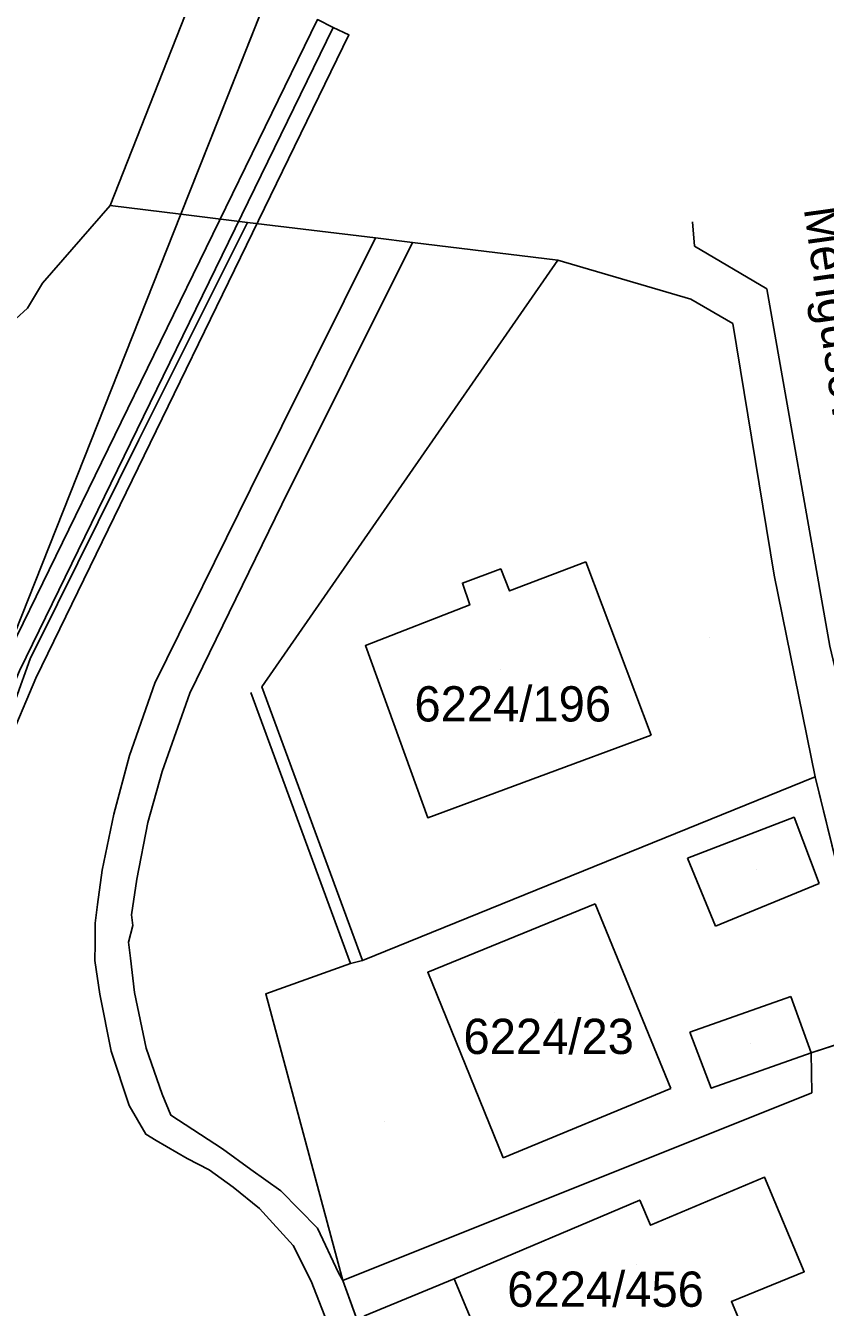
# Model space of a CAD drawing. Extents: x -266199 to -261993, y -1239047 to -1235108.
# Drawn here: x -263985.6 to -263940.3, y -1235963.6 to -1235890.9 of the extents above; entities that cross this region are included whole.
import ezdxf

# ---------------------------------------------------------------- set-up
doc = ezdxf.new("R2010")
doc.units = 0
for name, color, linetype in [('body_kn', 7, 'Continuous'), ('kladpar_druhypozemkov', 7, 'Continuous'), ('kladpar_hranice', 7, 'Continuous'), ('kladpar_parcelnecisla', 7, 'Continuous'), ('kladpar_plochy', 7, 'Continuous'), ('popisy', 7, 'Continuous'), ('tarchy_linie', 7, 'Continuous'), ('zappar_hrandruhpozemk', 7, 'Continuous')]:
    doc.layers.add(name, color=color, linetype=linetype)

msp = doc.modelspace()

# ---------------------------------------------------------------- linework, layer by layer
at = {"layer": 'body_kn'}
for p, q in [((-263968.2, -1235890.95), (-263968.2, -1235890.95)), ((-263967.3, -1235891.38), (-263967.3, -1235891.38)), ((-263980.84, -1235901.06), (-263980.84, -1235901.06)), ((-263980.84, -1235901.06), (-263980.84, -1235901.06)), ((-263976.83, -1235901.55), (-263976.83, -1235901.55)), ((-263976.83, -1235901.55), (-263976.83, -1235901.55)), ((-263973.05, -1235902.01), (-263973.05, -1235902.01)), ((-263973.05, -1235902.01), (-263973.05, -1235902.01)), ((-263947.81, -1235901.98), (-263947.81, -1235901.98)), ((-263965.79, -1235902.89), (-263965.79, -1235902.89)), ((-263965.79, -1235902.89), (-263965.79, -1235902.89)), ((-263963.69, -1235903.15), (-263963.69, -1235903.15)), ((-263963.69, -1235903.15), (-263963.69, -1235903.15)), ((-263947.69, -1235903.35), (-263947.69, -1235903.35)), ((-263955.45, -1235904.15), (-263955.45, -1235904.15)), ((-263955.45, -1235904.15), (-263955.45, -1235904.15)), ((-263984.68, -1235905.46), (-263984.68, -1235905.46)), ((-263943.6, -1235905.78), (-263943.6, -1235905.78)), ((-263985.53, -1235906.88), (-263985.53, -1235906.88)), ((-263947.9, -1235906.36), (-263947.9, -1235906.36)), ((-263945.53, -1235907.75), (-263945.53, -1235907.75)), ((-263979.22, -1235914.35), (-263979.22, -1235914.35)), ((-263972.89, -1235917.15), (-263972.89, -1235917.15)), ((-263971.11, -1235918.02), (-263971.11, -1235918.02)), ((-263953.86, -1235921.26), (-263953.86, -1235921.26)), ((-263958.69, -1235921.67), (-263958.69, -1235921.67)), ((-263943.18, -1235922.02), (-263943.18, -1235922.02)), ((-263960.86, -1235922.47), (-263960.86, -1235922.47)), ((-263958.2, -1235922.91), (-263958.2, -1235922.91)), ((-263983.84, -1235923.64), (-263983.84, -1235923.64)), ((-263960.45, -1235923.71), (-263960.45, -1235923.71)), ((-263966.37, -1235926.01), (-263966.37, -1235926.01)), ((-263985.39, -1235926.77), (-263985.39, -1235926.77)), ((-263985.07, -1235927.86), (-263985.07, -1235927.86)), ((-263978.32, -1235928.14), (-263978.32, -1235928.14)), ((-263976.32, -1235928.71), (-263976.32, -1235928.71)), ((-263972.87, -1235928.67), (-263972.87, -1235928.67)), ((-263972.24, -1235928.36), (-263972.24, -1235928.36)), ((-263950.15, -1235931.09), (-263950.15, -1235931.09)), ((-263950.15, -1235931.09), (-263950.15, -1235931.09)), ((-263979.75, -1235932.24), (-263979.75, -1235932.24)), ((-263977.89, -1235933.16), (-263977.89, -1235933.16)), ((-263940.86, -1235933.45), (-263940.86, -1235933.45)), ((-263940.86, -1235933.45), (-263940.86, -1235933.45)), ((-263980.63, -1235935.58), (-263980.63, -1235935.58)), ((-263962.83, -1235935.78), (-263962.83, -1235935.78)), ((-263942.05, -1235935.75), (-263942.05, -1235935.75)), ((-263978.71, -1235936.04), (-263978.71, -1235936.04)), ((-263948.09, -1235938.07), (-263948.09, -1235938.07)), ((-263948.09, -1235938.07), (-263948.09, -1235938.07)), ((-263981.3, -1235938.75), (-263981.3, -1235938.75)), ((-263979.34, -1235939.27), (-263979.34, -1235939.27)), ((-263940.63, -1235939.5), (-263940.63, -1235939.5)), ((-263981.56, -1235940.7), (-263981.56, -1235940.7)), ((-263953.34, -1235940.67), (-263953.34, -1235940.67)), ((-263953.34, -1235940.67), (-263953.34, -1235940.67)), ((-263981.69, -1235941.76), (-263981.69, -1235941.76)), ((-263979.64, -1235941.29), (-263979.64, -1235941.29)), ((-263979.56, -1235941.9), (-263979.56, -1235941.9)), ((-263946.51, -1235941.92), (-263946.51, -1235941.92)), ((-263981.69, -1235942.94), (-263981.69, -1235942.94)), ((-263979.8, -1235942.83), (-263979.8, -1235942.83)), ((-263981.72, -1235943.87), (-263981.72, -1235943.87)), ((-263979.69, -1235943.74), (-263979.69, -1235943.74)), ((-263966.53, -1235943.87), (-263966.53, -1235943.87)), ((-263966.53, -1235943.87), (-263966.53, -1235943.87)), ((-263967.21, -1235944.04), (-263967.21, -1235944.04)), ((-263967.21, -1235944.04), (-263967.21, -1235944.04)), ((-263962.83, -1235944.54), (-263962.83, -1235944.54)), ((-263981.43, -1235945.79), (-263981.43, -1235945.79)), ((-263979.46, -1235945.69), (-263979.46, -1235945.69)), ((-263972.02, -1235945.77), (-263972.02, -1235945.77)), ((-263972.02, -1235945.77), (-263972.02, -1235945.77)), ((-263942.23, -1235945.92), (-263942.23, -1235945.92)), ((-263947.96, -1235947.95), (-263947.96, -1235947.95)), ((-263980.79, -1235949.02), (-263980.79, -1235949.02)), ((-263978.81, -1235948.84), (-263978.81, -1235948.84)), ((-263941.08, -1235949.11), (-263941.08, -1235949.11)), ((-263941.08, -1235949.11), (-263941.08, -1235949.11)), ((-263949.04, -1235951.13), (-263949.04, -1235951.13)), ((-263946.75, -1235951.12), (-263946.75, -1235951.12)), ((-263977.89, -1235951.45), (-263977.89, -1235951.45)), ((-263941.05, -1235951.38), (-263941.05, -1235951.38)), ((-263979.77, -1235952.11), (-263979.77, -1235952.11)), ((-263977.41, -1235952.65), (-263977.41, -1235952.65)), ((-263978.82, -1235953.73), (-263978.82, -1235953.73)), ((-263978.24, -1235954.08), (-263978.24, -1235954.08)), ((-263974.47, -1235954.56), (-263974.47, -1235954.56)), ((-263976.47, -1235955.1), (-263976.47, -1235955.1)), ((-263958.55, -1235955.06), (-263958.55, -1235955.06)), ((-263975.23, -1235955.75), (-263975.23, -1235955.75)), ((-263972.87, -1235955.74), (-263972.87, -1235955.74)), ((-263943.73, -1235956.16), (-263943.73, -1235956.16)), ((-263973.86, -1235956.73), (-263973.86, -1235956.73)), ((-263971.17, -1235956.94), (-263971.17, -1235956.94)), ((-263950.8, -1235957.47), (-263950.8, -1235957.47)), ((-263972.37, -1235957.95), (-263972.37, -1235957.95)), ((-263969.08, -1235959.05), (-263969.08, -1235959.05)), ((-263950.19, -1235958.89), (-263950.19, -1235958.89)), ((-263970.47, -1235960.04), (-263970.47, -1235960.04)), ((-263969.44, -1235962.06), (-263969.44, -1235962.06)), ((-263967.9, -1235961.6), (-263967.9, -1235961.6)), ((-263967.64, -1235962.02), (-263967.64, -1235962.02)), ((-263967.64, -1235962.02), (-263967.64, -1235962.02)), ((-263961.34, -1235961.93), (-263961.34, -1235961.93)), ((-263941.47, -1235961.53), (-263941.47, -1235961.53)), ((-263945.6, -1235963.22), (-263945.6, -1235963.22))]:
    msp.add_line(p, q, dxfattribs=at)
at = {"layer": 'kladpar_druhypozemkov'}
for p, q in [((-263946.84, -1235925.55), (-263946.84, -1235925.55)), ((-263958.72, -1235927.37), (-263958.72, -1235927.37)), ((-263944.16, -1235938.72), (-263944.16, -1235938.72)), ((-263955.65, -1235946.8), (-263955.65, -1235946.8)), ((-263944.5, -1235948.6), (-263944.5, -1235948.6)), ((-263965.28, -1235953.03), (-263965.28, -1235953.03)), ((-263950.98, -1235961.1), (-263950.98, -1235961.1))]:
    msp.add_line(p, q, dxfattribs=at)
at = {"layer": 'kladpar_hranice'}
for p, q in [((-263966.53, -1235943.87), (-263940.86, -1235933.45)), ((-263967.21, -1235944.04), (-263966.53, -1235943.87)), ((-263972.02, -1235945.77), (-263967.21, -1235944.04)), ((-263967.64, -1235962.02), (-263972.02, -1235945.77))]:
    msp.add_line(p, q, dxfattribs=at)
for points in [[(-263967.09, -1235866.15), (-263961.68, -1235863.33), (-263976.83, -1235901.55), (-263987.05, -1235927.32), (-263994.6, -1235930.59), (-264003.48, -1235912.06)], [(-263976.83, -1235901.55), (-263961.68, -1235863.33), (-263967.09, -1235866.15)], [(-264003.48, -1235912.06), (-264003.25, -1235911.94), (-264001.76, -1235914.93), (-263999.06, -1235914.35), (-263987.53, -1235908.7), (-263985.53, -1235906.88), (-263984.68, -1235905.46), (-263980.84, -1235901.06), (-263967.09, -1235866.15)], [(-263967.09, -1235866.15), (-263980.84, -1235901.06), (-263984.68, -1235905.46), (-263985.53, -1235906.88), (-263987.53, -1235908.7), (-263999.06, -1235914.35), (-264001.76, -1235914.93), (-264003.25, -1235911.94)], [(-264003.48, -1235912.06), (-263994.6, -1235930.59), (-263987.05, -1235927.32), (-263976.83, -1235901.55)], [(-263932, -1235968.58), (-263935.45, -1235956.55), (-263937.31, -1235947.89), (-263940.86, -1235933.45), (-263943.18, -1235922.02), (-263945.53, -1235907.75), (-263947.9, -1235906.36), (-263955.45, -1235904.15), (-263963.69, -1235903.15), (-263965.79, -1235902.89), (-263973.05, -1235902.01), (-263976.83, -1235901.55)], [(-263976.83, -1235901.55), (-263973.05, -1235902.01), (-263965.79, -1235902.89), (-263963.69, -1235903.15), (-263955.45, -1235904.15), (-263972.24, -1235928.36), (-263966.53, -1235943.87)], [(-263955.45, -1235904.15), (-263947.9, -1235906.36), (-263945.53, -1235907.75), (-263943.18, -1235922.02), (-263940.86, -1235933.45), (-263966.53, -1235943.87), (-263972.24, -1235928.36), (-263955.45, -1235904.15)], [(-263940.86, -1235933.45), (-263937.31, -1235947.89), (-263941.08, -1235949.11), (-263941.05, -1235951.38), (-263967.64, -1235962.02)], [(-263966.53, -1235943.87), (-263967.21, -1235944.04), (-263972.02, -1235945.77), (-263967.64, -1235962.02)], [(-263937.31, -1235947.89), (-263935.45, -1235956.55), (-263932, -1235968.58), (-263932.72, -1235968.76), (-263961.65, -1235978.64), (-263967.64, -1235962.02)], [(-263967.64, -1235962.02), (-263941.05, -1235951.38), (-263941.08, -1235949.11), (-263937.31, -1235947.89)], [(-263958.43, -1235969.08), (-263959.08, -1235967.32), (-263964.22, -1235969.43), (-263966.42, -1235964.03), (-263961.34, -1235961.93), (-263950.8, -1235957.47), (-263950.19, -1235958.89), (-263943.73, -1235956.16), (-263941.47, -1235961.53), (-263945.6, -1235963.22), (-263943.82, -1235967.47), (-263952.91, -1235971.25), (-263958.43, -1235969.08)], [(-263966.42, -1235964.03), (-263964.22, -1235969.43), (-263959.08, -1235967.32), (-263958.43, -1235969.08), (-263952.91, -1235971.25), (-263943.82, -1235967.47), (-263945.6, -1235963.22), (-263941.47, -1235961.53), (-263943.73, -1235956.16), (-263950.19, -1235958.89), (-263950.8, -1235957.47), (-263961.34, -1235961.93), (-263966.42, -1235964.03)], [(-263967.64, -1235962.02), (-263961.65, -1235978.64), (-263958, -1235993.19), (-263957.56, -1235994.94), (-263957.27, -1235996.1), (-263954.18, -1236011.08), (-263951.5, -1236027.74), (-263949.02, -1236045.48), (-263947.44, -1236063.25), (-263945.93, -1236081.29), (-263944.98, -1236099.21), (-263944.22, -1236117.2), (-263943.46, -1236135.24), (-263942.94, -1236150.22), (-263942.42, -1236165.25), (-263941.74, -1236180.26), (-263941.12, -1236196.31)]]:
    msp.add_lwpolyline(points, dxfattribs=at)
at = {"layer": 'kladpar_plochy'}
for p, q in [((-263976.83, -1235901.55), (-263961.68, -1235863.33)), ((-263973.05, -1235902.01), (-263976.83, -1235901.55)), ((-263965.79, -1235902.89), (-263973.05, -1235902.01)), ((-263963.69, -1235903.15), (-263965.79, -1235902.89)), ((-263955.45, -1235904.15), (-263963.69, -1235903.15)), ((-263947.9, -1235906.36), (-263955.45, -1235904.15)), ((-263945.53, -1235907.75), (-263947.9, -1235906.36)), ((-263943.18, -1235922.02), (-263945.53, -1235907.75)), ((-263940.86, -1235933.45), (-263943.18, -1235922.02)), ((-263937.31, -1235947.89), (-263940.86, -1235933.45)), ((-263941.08, -1235949.11), (-263937.31, -1235947.89)), ((-263941.05, -1235951.38), (-263941.08, -1235949.11)), ((-263967.64, -1235962.02), (-263941.05, -1235951.38)), ((-263943.73, -1235956.16), (-263950.19, -1235958.89)), ((-263941.47, -1235961.53), (-263943.73, -1235956.16)), ((-263950.8, -1235957.47), (-263961.34, -1235961.93)), ((-263950.19, -1235958.89), (-263950.8, -1235957.47)), ((-263961.65, -1235978.64), (-263967.64, -1235962.02)), ((-263961.34, -1235961.93), (-263966.42, -1235964.03)), ((-263945.6, -1235963.22), (-263941.47, -1235961.53)), ((-263943.82, -1235967.47), (-263945.6, -1235963.22))]:
    msp.add_line(p, q, dxfattribs=at)
for points in [[(-264003.48, -1235912.06), (-264003.25, -1235911.94), (-264001.76, -1235914.93), (-263999.06, -1235914.35), (-263987.53, -1235908.7), (-263985.53, -1235906.88), (-263984.68, -1235905.46), (-263980.84, -1235901.06), (-263967.09, -1235866.15), (-263961.68, -1235863.33), (-263976.83, -1235901.55), (-263987.05, -1235927.32), (-263994.6, -1235930.59)], [(-264003.25, -1235911.94), (-263996.74, -1235908.75), (-264002.2, -1235897.83), (-264007.55, -1235887.24), (-263997.85, -1235882.18), (-263967.09, -1235866.15), (-263980.84, -1235901.06), (-263984.68, -1235905.46), (-263985.53, -1235906.88), (-263987.53, -1235908.7), (-263999.06, -1235914.35), (-264001.76, -1235914.93)], [(-263955.45, -1235904.15), (-263947.9, -1235906.36), (-263945.53, -1235907.75), (-263943.18, -1235922.02), (-263940.86, -1235933.45), (-263966.53, -1235943.87), (-263972.24, -1235928.36)], [(-263940.86, -1235933.45), (-263937.31, -1235947.89), (-263941.08, -1235949.11), (-263941.05, -1235951.38), (-263967.64, -1235962.02), (-263972.02, -1235945.77), (-263967.21, -1235944.04), (-263966.53, -1235943.87)], [(-263958.43, -1235969.08), (-263959.08, -1235967.32), (-263964.22, -1235969.43), (-263966.42, -1235964.03), (-263961.34, -1235961.93), (-263950.8, -1235957.47), (-263950.19, -1235958.89), (-263943.73, -1235956.16), (-263941.47, -1235961.53), (-263945.6, -1235963.22), (-263943.82, -1235967.47), (-263952.91, -1235971.25)]]:
    msp.add_lwpolyline(points, close=True, dxfattribs=at)
msp.add_lwpolyline([(-263989.54, -1235968.11), (-263993, -1235942.71), (-263999.56, -1235924.14), (-264003.88, -1235912.26), (-264003.48, -1235912.06), (-263994.6, -1235930.59), (-263987.05, -1235927.32), (-263976.83, -1235901.55), (-263973.05, -1235902.01), (-263965.79, -1235902.89), (-263963.69, -1235903.15), (-263955.45, -1235904.15), (-263972.24, -1235928.36), (-263966.53, -1235943.87), (-263967.21, -1235944.04), (-263972.02, -1235945.77), (-263967.64, -1235962.02), (-263961.65, -1235978.64)], dxfattribs=at)
at = {"layer": 'tarchy_linie'}
for points in [[(-264001.22, -1235916.78), (-263997.66, -1235924.21), (-263992.36, -1235937.45), (-263991.95, -1235937.81), (-263991.42, -1235937.73), (-263986.9, -1235927.03), (-263969.09, -1235890.51), (-263968.2, -1235890.95), (-263967.3, -1235891.38), (-263985.07, -1235927.86), (-263990.01, -1235939.54), (-263992.58, -1235939.92), (-263994.04, -1235938.64), (-263997.44, -1235930.13), (-263999.56, -1235924.14), (-264002.1, -1235917.15), (-264001.62, -1235916.97), (-264001.22, -1235916.78)], [(-264001.62, -1235916.97), (-263993.2, -1235938.05), (-263992.27, -1235938.87), (-263990.72, -1235938.64), (-263985.99, -1235927.45), (-263968.2, -1235890.95)], [(-263947.81, -1235901.98), (-263947.69, -1235903.35), (-263943.6, -1235905.78), (-263940.03, -1235926.05), (-263933.41, -1235953.88), (-263921.52, -1235995.74), (-263913.18, -1236027.02), (-263907.3, -1236058.84), (-263905.11, -1236095.12), (-263903.91, -1236139.53), (-263902.79, -1236171.66), (-263901.68, -1236205.85), (-263901.52, -1236222.46), (-263904.11, -1236228.02), (-263904.85, -1236229.61), (-263905.45, -1236229.43), (-263905.74, -1236230.7)]]:
    msp.add_lwpolyline(points, dxfattribs=at)
at = {"layer": 'zappar_hrandruhpozemk'}
for p, q in [((-263980.84, -1235901.06), (-263976.83, -1235901.55)), ((-263973.05, -1235902.01), (-263979.22, -1235914.35)), ((-263965.79, -1235902.89), (-263972.89, -1235917.15)), ((-263979.22, -1235914.35), (-263983.84, -1235923.64)), ((-263972.89, -1235917.15), (-263978.32, -1235928.14)), ((-263953.86, -1235921.26), (-263950.15, -1235931.09)), ((-263976.32, -1235928.71), (-263977.89, -1235933.16)), ((-263972.87, -1235928.67), (-263967.21, -1235944.04)), ((-263946.51, -1235941.92), (-263948.09, -1235938.07)), ((-263940.63, -1235939.5), (-263946.51, -1235941.92)), ((-263953.34, -1235940.67), (-263949.04, -1235951.13)), ((-263947.96, -1235947.95), (-263942.23, -1235945.92)), ((-263942.23, -1235945.92), (-263941.08, -1235949.11)), ((-263949.04, -1235951.13), (-263958.55, -1235955.06))]:
    msp.add_line(p, q, dxfattribs=at)
for points in [[(-263963.69, -1235903.15), (-263971.11, -1235918.02), (-263976.32, -1235928.71)], [(-263950.15, -1235931.09), (-263962.83, -1235935.78), (-263966.37, -1235926.01), (-263960.45, -1235923.71), (-263960.86, -1235922.47), (-263958.69, -1235921.67), (-263958.2, -1235922.91), (-263953.86, -1235921.26)], [(-263983.84, -1235923.64), (-263985.39, -1235926.77), (-263987.01, -1235931.31), (-263987.98, -1235935.23), (-263988.74, -1235938.14), (-263989.22, -1235939.6), (-263990.81, -1235940.38), (-263992.02, -1235940.57), (-263993.36, -1235939.96), (-263994.28, -1235938.6), (-263995.11, -1235935.97), (-263996.11, -1235932.85)], [(-263978.32, -1235928.14), (-263979.75, -1235932.24), (-263980.63, -1235935.58), (-263981.3, -1235938.75), (-263981.56, -1235940.7), (-263981.69, -1235941.76), (-263981.69, -1235942.94), (-263981.72, -1235943.87), (-263981.43, -1235945.79), (-263980.79, -1235949.02), (-263979.77, -1235952.11), (-263978.82, -1235953.73), (-263978.24, -1235954.08), (-263976.47, -1235955.1), (-263975.23, -1235955.75), (-263973.86, -1235956.73), (-263972.37, -1235957.95), (-263970.47, -1235960.04), (-263969.44, -1235962.06), (-263964.95, -1235973.6)], [(-263977.89, -1235933.16), (-263978.71, -1235936.04), (-263979.34, -1235939.27), (-263979.64, -1235941.29), (-263979.56, -1235941.9), (-263979.8, -1235942.83), (-263979.69, -1235943.74), (-263979.46, -1235945.69), (-263978.81, -1235948.84), (-263977.89, -1235951.45), (-263977.41, -1235952.65), (-263974.47, -1235954.56), (-263972.87, -1235955.74), (-263971.17, -1235956.94), (-263969.08, -1235959.05), (-263967.9, -1235961.6), (-263967.64, -1235962.02)], [(-263948.09, -1235938.07), (-263942.05, -1235935.75), (-263940.63, -1235939.5)], [(-263958.55, -1235955.06), (-263962.83, -1235944.54), (-263953.34, -1235940.67)], [(-263941.08, -1235949.11), (-263946.75, -1235951.12), (-263947.96, -1235947.95)], [(-263955.31, -1235965.74), (-263959.08, -1235967.32), (-263961.34, -1235961.93)]]:
    msp.add_lwpolyline(points, dxfattribs=at)

# ---------------------------------------------------------------- texts
at = {"layer": 'kladpar_parcelnecisla'}
for s, p in [('6224/196', (-263963.586, -1235930.32)), ('6224/23', (-263960.803, -1235949.18)), ('6224/456', (-263958.32, -1235963.52))]:
    msp.add_text(s, height=2, dxfattribs=at).set_placement(p)
at = {"layer": 'popisy'}
msp.add_text('Mengusovská', height=2, rotation=278, dxfattribs=at).set_placement((-263941.505, -1235901.23))

doc.saveas('drawing.dxf')
